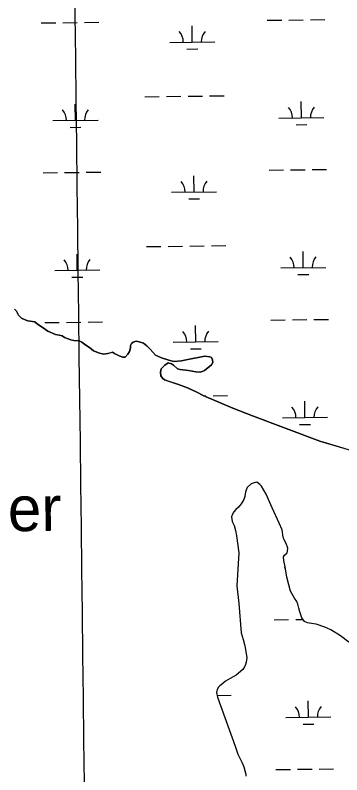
# Model space of a CAD drawing. Extents: x 3684037 to 3722149, y 433263 to 459021.
# Drawn here: x 3714469 to 3715195, y 446956 to 448643 of the extents above; entities that cross this region are included whole.
import ezdxf

# ---------------------------------------------------------------- set-up
doc = ezdxf.new("R2010")
doc.units = 0
for name, color, linetype in [('V-GRID-MAJR', 7, 'Continuous'), ('V-RIVR-IDEN', 7, 'Continuous'), ('V-TOPO-SHOR', 7, 'Continuous'), ('V-WETL-SWMP', 7, 'Continuous')]:
    doc.layers.add(name, color=color, linetype=linetype)

msp = doc.modelspace()

# ---------------------------------------------------------------- linework, layer by layer
at = {"layer": 'V-GRID-MAJR'}
msp.add_spline([(3714717.7800000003, 438985.321), (3714645.519, 445043.8), (3714573.235, 451104.20900000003), (3714500.951, 457164.625), (3714500.9280000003, 457166.547)], degree=3, dxfattribs=at)
at = {"layer": 'V-TOPO-SHOR'}
for points in [[(3715197.855, 447681.777), (3715145.785, 447697.005), (3714995.972, 447753.094), (3714952.593, 447770.613), (3714888.398, 447798.044), (3714872.786, 447805.623), (3714851.97, 447815.538), (3714831.724, 447822.554), (3714810.898, 447829.57), (3714800.484, 447833.081), (3714796.441, 447836.568), (3714792.984, 447841.793), (3714791.8510000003, 447849.903), (3714793.615, 447857.427), (3714801.1720000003, 447866.088), (3714809.294, 447870.696), (3714816.239, 447868.935), (3714820.859, 447865.445), (3714829.52, 447857.309), (3714835.8880000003, 447856.131), (3714853.832, 447853.753), (3714870.6180000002, 447850.802), (3714881.042, 447850.19), (3714889.742, 447854.21400000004), (3714904.84, 447866.32800000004), (3714908.329, 447871.528), (3714907.193, 447877.903), (3714905.47, 447882.542), (3714901.424, 447884.293), (3714890.424, 447885.487), (3714849.2770000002, 447877.514), (3714838.267, 447875.235), (3714821.468, 447874.131), (3714810.474, 447877.06200000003), (3714794.274, 447882.329), (3714780.975, 447888.164), (3714768.8570000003, 447901.523), (3714761.3510000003, 447908.496), (3714753.843, 447914.892), (3714744.586, 447917.819), (3714738.218, 447918.998), (3714733.582, 447917.856), (3714731.261, 447916.705), (3714727.778, 447913.819), (3714725.447, 447909.77400000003), (3714725.431, 447904.56200000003), (3714723.088, 447896.46), (3714719.592, 447890.101), (3714713.778, 447883.173), (3714708.565, 447883.189), (3714699.89, 447886.691), (3714690.062, 447891.936), (3714685.435, 447894.26900000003), (3714681.378, 447893.124), (3714675.003, 447891.408), (3714666.311, 447890.277), (3714656.473, 447892.047), (3714643.169, 447897.304), (3714633.926, 447904.86100000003), (3714625.836, 447910.102), (3714617.169, 447916.5), (3714611.39, 447919.414), (3714599.231, 447920.612), (3714592.864, 447921.792), (3714586.501, 447924.131), (3714578.9820000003, 447927.049), (3714573.782, 447931.121), (3714566.838, 447932.302), (3714558.736, 447934.068), (3714541.963, 447941.072), (3714531.563, 447948.63300000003), (3714518.849, 447956.784), (3714512.494, 447962.017), (3714502.6550000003, 447963.786), (3714497.4450000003, 447964.382), (3714491.082, 447966.721), (3714483.566, 447970.221), (3714476.6380000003, 447976.615), (3714472.034, 447985.89400000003), (3714467.9930000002, 447989.962)], [(3715210.545, 447250.789), (3715191.418, 447264.79600000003), (3715170.549, 447278.226), (3715156.627, 447284.082), (3715137.478, 447291.114), (3715127.025, 447292.31200000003), (3715118.3170000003, 447294.08400000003), (3715111.935, 447297.009), (3715106.154, 447305.162), (3715101.5500000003, 447318.537), (3715099.252, 447326.68), (3715096.9560000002, 447335.4), (3715094.6520000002, 447341.217), (3715089.448, 447348.786), (3715080.785, 447363.92100000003), (3715076.765, 447378.458), (3715072.755, 447395.317), (3715068.762, 447417.988), (3715065.9050000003, 447431.939), (3715065.35, 447440.074), (3715067.1070000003, 447444.135), (3715072.931, 447449.34500000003), (3715074.1070000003, 447452.827), (3715074.7090000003, 447459.79600000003), (3715071.256, 447469.684), (3715066.636, 447477.831), (3715064.3340000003, 447484.229), (3715062.063, 447500.504), (3715055.1380000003, 447515.05100000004), (3715039.565, 447549.37700000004), (3715026.302, 447579.049), (3715015.9050000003, 447597.092), (3715012.431, 447601.169), (3715006.058, 447605.83900000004), (3715000.244, 447604.696), (3714993.264, 447602.39400000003), (3714984.523, 447594.29000000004), (3714980.4250000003, 447584.429), (3714979.231, 447574.556), (3714976.884, 447567.592), (3714971.041, 447557.735), (3714964.043, 447549.625), (3714959.384, 447545.574), (3714954.719, 447540.36), (3714951.796, 447535.142), (3714949.451, 447528.75800000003), (3714951.161, 447518.87700000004), (3714955.2, 447510.15), (3714958.649, 447498.51900000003), (3714960.932, 447486.893), (3714966.038, 447449.11600000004), (3714961.731, 447375.93), (3714965.667, 447336.412), (3714971.262, 447271.329), (3714975.281, 447256.792), (3714978.731, 447245.743), (3714981.017, 447234.696), (3714983.2800000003, 447216.098), (3714982.088, 447206.808), (3714980.9080000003, 447201.58400000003), (3714978.568, 447195.782), (3714974.4820000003, 447189.98600000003), (3714959.914, 447177.254), (3714946.531, 447170.325), (3714936.6350000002, 447163.968)], [(3714936.6350000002, 447163.968), (3714930.2290000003, 447159.342), (3714926.733, 447156.44800000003), (3714923.8200000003, 447154.134), (3714920.906, 447151.238), (3714917.986, 447146.02), (3714916.81, 447142.538), (3714916.218, 447139.054), (3714918.508, 447128.58900000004), (3714957.6550000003, 447019.824), (3714963.406, 447002.37700000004), (3714973.22, 446983.173), (3714977.257, 446973.865), (3714980.122, 446962.23600000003), (3714981.269, 446957.585), (3714981.257, 446953.518)]]:
    msp.add_lwpolyline(points, dxfattribs=at)
at = {"layer": 'V-WETL-SWMP'}
for p, q in [((3714527.1776725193, 448625.4743242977), (3714559.1755052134, 448625.84666416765)), ((3714575.1744215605, 448626.0328341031), (3714607.172254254, 448626.40517397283)), ((3714623.171170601, 448626.5913439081), (3714655.1690032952, 448626.96368377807)), ((3715029.0516791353, 448631.3143355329), (3715061.0495118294, 448631.6866754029)), ((3715077.0484281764, 448631.87284533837), (3715109.04626087, 448632.2451852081)), ((3715125.045177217, 448632.4313551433), (3715157.043009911, 448632.8036950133)), ((3714862.5392357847, 448582.9435852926), (3714862.1203535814, 448618.94114822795)), ((3714812.5426222, 448582.3618042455), (3714912.5358493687, 448583.5253663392)), ((3714850.719597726, 448567.3740024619), (3714874.7179722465, 448567.65325736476)), ((3714757.0995722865, 448461.6375173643), (3714789.09740498, 448462.00985723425)), ((3714805.096321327, 448462.19602716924), (3714837.0941540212, 448462.56836703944)), ((3714853.093070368, 448462.7545369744), (3714885.090903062, 448463.1268768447)), ((3714901.089819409, 448463.31304677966), (3714933.0876521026, 448463.68538664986)), ((3714603.108457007, 448409.10017849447), (3714602.689574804, 448445.0977414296)), ((3715104.982463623, 448414.9401897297), (3715104.5635814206, 448450.9377526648)), ((3714553.111843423, 448408.51839744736), (3714653.1050705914, 448409.6819595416)), ((3715054.985850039, 448414.3584086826), (3715154.979077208, 448415.5219707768)), ((3714591.288818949, 448393.5305956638), (3714615.2871934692, 448393.8098505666)), ((3715093.1628255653, 448399.370606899), (3715117.161200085, 448399.6498618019)), ((3714531.048551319, 448292.821845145), (3714563.0463840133, 448293.194185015)), ((3714579.04530036, 448293.38035495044), (3714611.043133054, 448293.75269482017)), ((3714627.0420494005, 448293.9388647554), (3714659.0398820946, 448294.31120462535)), ((3714866.410114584, 448250.2911061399), (3714865.991232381, 448286.28866907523)), ((3715032.9225579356, 448298.66185638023), (3715064.9203906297, 448299.0341962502)), ((3715080.9193069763, 448299.22036618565), (3715112.9171396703, 448299.59270605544)), ((3715128.916056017, 448299.77887599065), (3715160.913888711, 448300.1512158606)), ((3714816.4135010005, 448249.7093250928), (3714916.4067281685, 448250.87288718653)), ((3714854.5904765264, 448234.72152330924), (3714878.5888510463, 448235.0007782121)), ((3714760.9704510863, 448128.98503821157), (3714792.9682837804, 448129.3573780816)), ((3714808.9672001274, 448129.5435480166), (3714840.9650328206, 448129.9158878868)), ((3714856.963949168, 448130.10205782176), (3714888.9617818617, 448130.47439769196)), ((3714904.960698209, 448130.66056762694), (3714936.958530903, 448131.0329074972)), ((3715108.8533424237, 448082.287710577), (3715108.4344602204, 448118.2852735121)), ((3714606.979335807, 448076.4476993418), (3714606.560453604, 448112.4452622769)), ((3714556.9827222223, 448075.8659182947), (3714656.9759493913, 448077.0294803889)), ((3715058.856728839, 448081.7059295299), (3715158.849956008, 448082.8694916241)), ((3715097.0337043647, 448066.71812774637), (3715121.032078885, 448066.9973826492)), ((3714595.1596977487, 448060.8781165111), (3714619.1580722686, 448061.15737141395)), ((3715036.7934367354, 447966.0093772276), (3715068.7912694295, 447966.38171709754)), ((3715084.7901857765, 447966.567887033), (3715116.7880184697, 447966.9402269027)), ((3715132.7869348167, 447967.12639683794), (3715164.784767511, 447967.49873670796)), ((3714534.919430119, 447960.1693659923), (3714566.917262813, 447960.54170586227)), ((3714582.91617916, 447960.7278757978), (3714614.9140118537, 447961.1002156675)), ((3714630.912928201, 447961.2863856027), (3714662.910760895, 447961.6587254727)), ((3714870.2809933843, 447917.63862698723), (3714869.8621111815, 447953.6361899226)), ((3714820.2843798, 447917.0568459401), (3714920.2776069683, 447918.22040803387)), ((3714858.4613553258, 447902.0690441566), (3714882.459729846, 447902.3482990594)), ((3714889.0193605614, 447797.77754541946), (3714892.8326606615, 447797.8219185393)), ((3714908.8315770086, 447798.0080884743), (3714940.829409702, 447798.3804283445)), ((3715112.724221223, 447749.63523142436), (3715112.30533902, 447785.63279435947)), ((3715062.727607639, 447749.05345037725), (3715162.7208348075, 447750.21701247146)), ((3715100.9045831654, 447734.06564859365), (3715124.9029576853, 447734.3449034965)), ((3715066.586409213, 447416.4123877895), (3715069.0344396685, 447416.4408740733)), ((3715044.522990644, 447300.71594555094), (3715076.5208133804, 447301.08828530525)), ((3715092.5197247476, 447301.27445518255), (3715108.7759101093, 447301.46361880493)), ((3714917.6030014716, 447132.72694131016), (3714948.5588011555, 447133.08715565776)), ((3715120.453500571, 447084.34200646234), (3715120.034660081, 447120.33953509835)), ((3715070.456902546, 447083.7602255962), (3715170.4500985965, 447084.92378732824)), ((3715108.6338483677, 447068.77243837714), (3715132.632215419, 447069.0516931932)), ((3715048.393483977, 446968.0637833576), (3715080.391306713, 446968.436123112)), ((3715096.3902180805, 446968.6222929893), (3715128.388040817, 446968.99463274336)), ((3715144.3869521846, 446969.18080262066), (3715176.3847749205, 446969.5531423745))]:
    msp.add_line(p, q, dxfattribs=at)
for points in [[(3714467.9930000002, 447989.962), (3714472.034, 447985.895), (3714476.637, 447976.614), (3714483.565, 447970.22000000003), (3714491.083, 447966.721), (3714497.446, 447964.38300000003), (3714502.656, 447963.787), (3714512.495, 447962.017), (3714518.849, 447956.784), (3714531.563, 447948.634), (3714541.963, 447941.071), (3714558.735, 447934.067), (3714566.8370000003, 447932.302), (3714573.7830000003, 447931.121), (3714578.9820000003, 447927.05), (3714586.501, 447924.13), (3714592.864, 447921.792), (3714599.23, 447920.613), (3714611.389, 447919.41500000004), (3714617.17, 447916.5), (3714625.836, 447910.101), (3714633.927, 447904.862), (3714643.169, 447897.303), (3714656.472, 447892.047), (3714666.311, 447890.277), (3714675.002, 447891.407), (3714685.436, 447894.268), (3714690.061, 447891.93700000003), (3714699.89, 447886.692), (3714708.565, 447883.189), (3714713.7770000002, 447883.172), (3714719.592, 447890.102), (3714723.0870000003, 447896.461), (3714725.43, 447904.56200000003), (3714725.448, 447909.77400000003), (3714727.7770000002, 447913.82), (3714731.262, 447916.704), (3714733.582, 447917.855), (3714738.219, 447918.998), (3714744.586, 447917.819), (3714753.842, 447914.893), (3714761.35, 447908.49700000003), (3714768.856, 447901.523), (3714780.974, 447888.163), (3714794.275, 447882.32800000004), (3714810.474, 447877.06200000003), (3714821.468, 447874.13), (3714838.267, 447875.234), (3714849.278, 447877.514), (3714890.423, 447885.487), (3714901.423, 447884.292), (3714905.471, 447882.541)], [(3714905.471, 447882.541), (3714907.193, 447877.903), (3714908.33, 447871.528), (3714904.839, 447866.32800000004), (3714889.741, 447854.215), (3714881.041, 447850.19), (3714870.6180000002, 447850.803), (3714853.833, 447853.754), (3714835.887, 447856.13), (3714829.521, 447857.309), (3714820.86, 447865.445), (3714816.239, 447868.935), (3714809.295, 447870.696), (3714801.1720000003, 447866.08900000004), (3714793.614, 447857.427), (3714791.852, 447849.904), (3714792.984, 447841.792), (3714796.441, 447836.569), (3714800.484, 447833.08), (3714831.723, 447822.553), (3714851.97, 447815.537), (3714872.786, 447805.623), (3714888.398, 447798.043), (3714952.593, 447770.612), (3714995.971, 447753.09500000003), (3715145.784, 447697.005), (3715244.143, 447668.304)], [(3715210.544, 447250.79000000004), (3715191.419, 447264.795), (3715170.549, 447278.226), (3715156.626, 447284.081), (3715137.478, 447291.115), (3715127.025, 447292.31200000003), (3715118.316, 447294.083), (3715111.936, 447297.009), (3715106.153, 447305.161), (3715101.549, 447318.538), (3715099.252, 447326.679), (3715096.957, 447335.4), (3715094.653, 447341.217), (3715089.449, 447348.787), (3715080.785, 447363.92), (3715076.7660000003, 447378.457), (3715072.755, 447395.317), (3715068.762, 447417.987), (3715065.904, 447431.939), (3715065.349, 447440.074), (3715067.106, 447444.135), (3715072.932, 447449.344), (3715074.106, 447452.826), (3715074.7090000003, 447459.79600000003), (3715071.256, 447469.683), (3715066.6350000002, 447477.831), (3715064.333, 447484.229), (3715062.062, 447500.503), (3715055.139, 447515.05), (3715039.566, 447549.37700000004), (3715026.302, 447579.048), (3715015.904, 447597.092), (3715012.432, 447601.17), (3715006.057, 447605.838), (3715000.244, 447604.696), (3714993.265, 447602.395), (3714984.524, 447594.29000000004), (3714980.4250000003, 447584.428), (3714979.231, 447574.556), (3714976.884, 447567.592), (3714971.042, 447557.735), (3714964.044, 447549.625), (3714959.383, 447545.574), (3714954.719, 447540.36), (3714951.7970000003, 447535.142), (3714949.452, 447528.759), (3714951.162, 447518.87700000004), (3714955.2, 447510.15)], [(3714955.2, 447510.15), (3714958.648, 447498.51900000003), (3714960.933, 447486.893), (3714966.038, 447449.115), (3714961.73, 447375.93), (3714965.667, 447336.413), (3714971.2630000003, 447271.329), (3714975.281, 447256.792), (3714978.731, 447245.743), (3714981.018, 447234.697), (3714983.281, 447216.099), (3714982.088, 447206.808), (3714980.909, 447201.58400000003), (3714978.5670000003, 447195.782), (3714974.481, 447189.98600000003), (3714959.915, 447177.253), (3714946.531, 447170.326), (3714936.634, 447163.968), (3714930.228, 447159.341), (3714923.821, 447154.134), (3714920.907, 447151.239), (3714917.985, 447146.02), (3714916.811, 447142.538), (3714916.219, 447139.054), (3714918.508, 447128.59), (3714957.6550000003, 447019.824), (3714963.407, 447002.37700000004), (3714973.22, 446983.174), (3714977.256, 446973.865), (3714981.269, 446957.586), (3714981.256, 446953.51900000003)]]:
    msp.add_lwpolyline(points, dxfattribs=at)
for centre, radius, start, end in [((3714917.7729057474, 448584.0611421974), 35.246287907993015, 139.89486399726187, 181.4385223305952), ((3714807.2945165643, 448582.77557046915), 35.24628790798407, 359.89486695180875, 41.43852528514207), ((3715049.737744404, 448414.7721749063), 35.24628790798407, 359.89486695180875, 41.43852528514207), ((3715160.216133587, 448416.05774663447), 35.246287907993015, 139.89486399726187, 181.4385223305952), ((3714547.8637377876, 448408.932163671), 35.24628790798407, 359.89486695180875, 41.43852528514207), ((3714658.34212697, 448410.21773539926), 35.246287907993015, 139.89486399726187, 181.4385223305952), ((3714811.1653953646, 448250.1230913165), 35.24628790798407, 359.89486695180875, 41.43852528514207), ((3714921.643784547, 448251.4086630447), 35.246287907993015, 139.89486399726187, 181.4385223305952), ((3715053.6086232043, 448082.11969575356), 35.24628790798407, 359.89486695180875, 41.43852528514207), ((3715164.0870123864, 448083.4052674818), 35.246287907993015, 139.89486399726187, 181.4385223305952), ((3714551.734616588, 448076.27968451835), 35.24628790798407, 359.89486695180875, 41.43852528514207), ((3714662.2130057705, 448077.5652562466), 35.246287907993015, 139.89486399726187, 181.4385223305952), ((3714815.0362741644, 447917.4706121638), 35.24628790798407, 359.89486695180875, 41.43852528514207), ((3714925.5146633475, 447918.756183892), 35.246287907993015, 139.89486399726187, 181.4385223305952), ((3715057.4795020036, 447749.4672166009), 35.24628790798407, 359.89486695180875, 41.43852528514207), ((3715167.9578911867, 447750.75278832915), 35.246287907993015, 139.89486399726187, 181.4385223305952), ((3715065.208799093, 447084.17399138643), 35.24628790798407, 359.89486744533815, 41.43852577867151), ((3715175.687153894, 447085.45956271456), 35.246287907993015, 139.89486347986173, 181.43852181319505)]:
    msp.add_arc(centre, radius, start, end, dxfattribs=at)

# ---------------------------------------------------------------- texts
at = {"layer": 'V-RIVR-IDEN'}
msp.add_text('Water', height=99.99980199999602, rotation=0.5305027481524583, dxfattribs=at).set_placement((3714215.536529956, 447494.93798422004))

doc.saveas('drawing.dxf')
